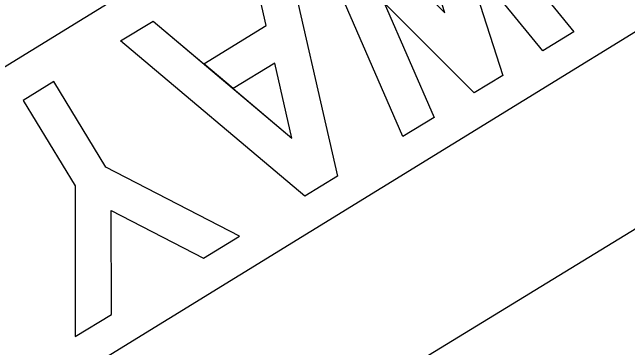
# Model space of a CAD drawing. Extents: x 2096670 to 2098561, y 684033 to 689893.
# Drawn here: x 2097613.49 to 2097638.94, y 689136.46 to 689150.31 of the extents above; entities that cross this region are included whole.
import ezdxf

# ---------------------------------------------------------------- set-up
doc = ezdxf.new("R2010")
doc.units = 0
doc.layers.add('Prop Sign E One Way_Right CELL', color=7, linetype='Continuous')

msp = doc.modelspace()

# ---------------------------------------------------------------- linework, layer by layer
at = {"layer": 'Prop Sign E One Way_Right CELL'}
msp.add_line((2097667.518, 689158.592), (2097600.957, 689117.999), dxfattribs=at)
msp.add_lwpolyline([(2097616.692, 689131.677), (2097614.091, 689134.06), (2097660.893, 689162.811), (2097654.401, 689173.379), (2097607.599, 689144.628), (2097606.648, 689148.027)], dxfattribs=at)
for points in [[(2097632.169, 689152.712), (2097633.777, 689147.706), (2097632.585, 689146.979), (2097628.868, 689150.699), (2097630.929, 689145.969), (2097629.644, 689145.186), (2097625.837, 689153.929), (2097627.027, 689154.655), (2097631.381, 689150.294), (2097629.497, 689156.161), (2097630.685, 689156.886), (2097636.717, 689149.499), (2097635.433, 689148.716)], [(2097632.169, 689152.712), (2097633.777, 689147.706), (2097632.585, 689146.979), (2097628.868, 689150.699), (2097630.929, 689145.969), (2097629.644, 689145.186), (2097625.837, 689153.929), (2097627.027, 689154.655), (2097631.381, 689150.294), (2097629.497, 689156.161), (2097630.685, 689156.886), (2097636.717, 689149.499), (2097635.433, 689148.716)], [(2097632.169, 689152.712), (2097633.777, 689147.706), (2097632.585, 689146.979), (2097628.868, 689150.699), (2097630.929, 689145.969), (2097629.644, 689145.186), (2097625.837, 689153.929), (2097627.027, 689154.655), (2097631.381, 689150.294), (2097629.497, 689156.161), (2097630.685, 689156.886), (2097636.717, 689149.499), (2097635.433, 689148.716)], [(2097623.991, 689149.763), (2097623.383, 689152.433), (2097624.725, 689153.252), (2097626.944, 689143.539), (2097625.592, 689142.715), (2097617.971, 689149.132), (2097619.313, 689149.951), (2097621.409, 689148.188)], [(2097624.725, 689153.252), (2097626.944, 689143.539), (2097625.592, 689142.715), (2097617.971, 689149.132), (2097619.313, 689149.951), (2097625.052, 689145.118), (2097624.345, 689148.208), (2097622.629, 689147.161), (2097621.409, 689148.188), (2097623.991, 689149.763), (2097623.383, 689152.433)], [(2097624.725, 689153.252), (2097626.944, 689143.539), (2097625.592, 689142.715), (2097617.971, 689149.132), (2097619.313, 689149.951), (2097625.052, 689145.118), (2097624.345, 689148.208), (2097622.629, 689147.161), (2097621.409, 689148.188), (2097623.991, 689149.763), (2097623.383, 689152.433)], [(2097624.345, 689148.208), (2097622.629, 689147.161), (2097625.052, 689145.118)], [(2097622.89, 689141.066), (2097617.359, 689143.919), (2097615.207, 689147.447), (2097613.937, 689146.672), (2097616.088, 689143.144), (2097616.095, 689136.922), (2097617.589, 689137.834), (2097617.586, 689142.121), (2097621.395, 689140.155)], [(2097622.89, 689141.066), (2097617.359, 689143.919), (2097615.207, 689147.447), (2097613.937, 689146.672), (2097616.088, 689143.144), (2097616.095, 689136.922), (2097617.589, 689137.834), (2097617.586, 689142.121), (2097621.395, 689140.155)], [(2097622.89, 689141.066), (2097617.359, 689143.919), (2097615.207, 689147.447), (2097613.937, 689146.672), (2097616.088, 689143.144), (2097616.095, 689136.922), (2097617.589, 689137.834), (2097617.586, 689142.121), (2097621.395, 689140.155)]]:
    msp.add_lwpolyline(points, close=True, dxfattribs=at)

doc.saveas('drawing.dxf')
